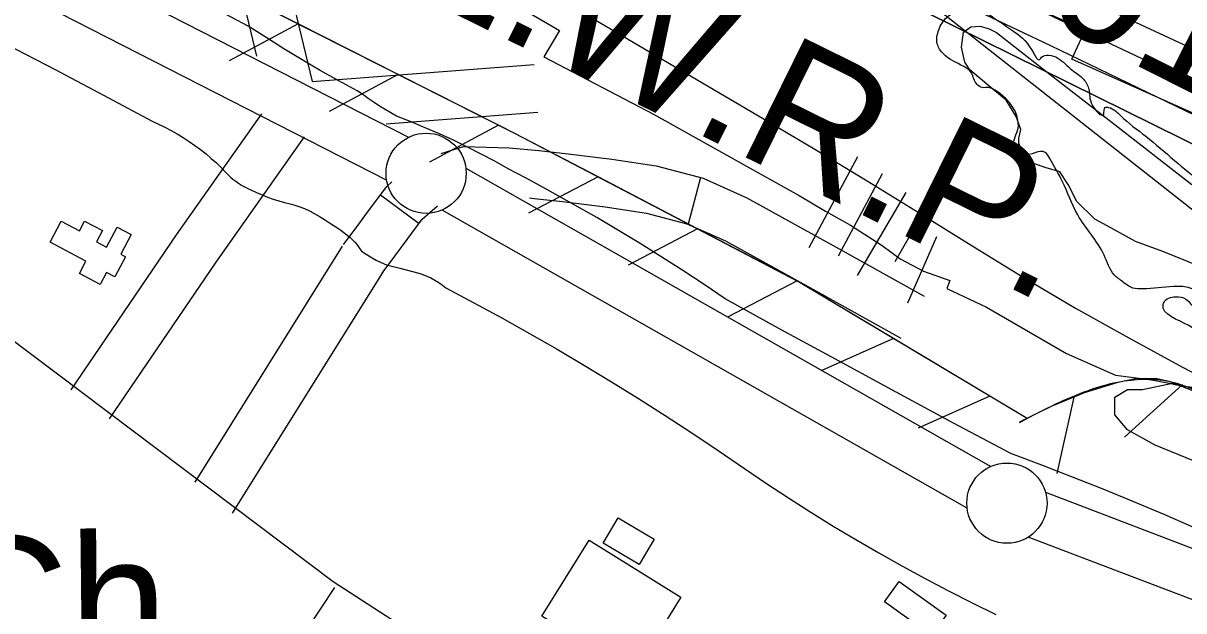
# Model space of a CAD drawing. Extents: x 3823584 to 3861785, y 301729 to 327625.
# Drawn here: x 3857537 to 3858261, y 315534 to 315900 of the extents above; entities that cross this region are included whole.
import ezdxf

# ---------------------------------------------------------------- set-up
doc = ezdxf.new("R2010")
doc.units = 0
for name, color, linetype in [('V-BLDG-OTLN', 7, 'Continuous'), ('V-CHAN-DOCK', 7, 'Continuous'), ('V-LEVE-TOET', 7, 'Continuous'), ('V-RIVR-EDGE', 7, 'Continuous'), ('V-RIVR-IDEN', 7, 'Continuous'), ('V-ROAD-CNTR', 7, 'Continuous'), ('V-RRAP-FSHR', 7, 'Continuous'), ('V-RRAP-RVMT', 7, 'Continuous'), ('V-SITE-OTLN-IDEN', 7, 'Continuous'), ('V-SITE-VEGE', 7, 'Continuous'), ('V-SURV-LINE', 7, 'Continuous'), ('V-TOPO-DPTH', 7, 'Continuous'), ('V-TOPO-MINR', 7, 'Continuous'), ('V-TOPO-WATR', 7, 'Continuous'), ('V-TOPO-WATR-IDEN', 7, 'Continuous'), ('V-WETL-SWMP', 7, 'Continuous')]:
    doc.layers.add(name, color=color, linetype=linetype)

msp = doc.modelspace()

# ---------------------------------------------------------------- linework, layer by layer
at = {"layer": 'V-BLDG-OTLN'}
for points in [[(3857576.33, 315751.74), (3857553.97, 315763.59), (3857560.93, 315776.72), (3857572.21, 315770.74), (3857575.44, 315776.82), (3857586.61, 315770.9), (3857582.87, 315763.84), (3857589.21, 315760.47), (3857595.89, 315773.07), (3857604.59, 315768.46), (3857598.07, 315756.16), (3857601.09, 315754.56), (3857594.42, 315741.97), (3857589.25, 315744.71), (3857585.28, 315737.2), (3857572.27, 315744.1)], [(3857908.17, 315591.7), (3857930.66, 315578.55), (3857921.43, 315562.76), (3857898.94, 315575.91)], [(3857890.1, 315577.9), (3857947.42, 315542.22), (3857919.02, 315496.58), (3857902.82, 315506.67), (3857900.96, 315503.68), (3857895.17, 315507.29), (3857893.68, 315504.89), (3857875.28, 315516.34), (3857877.52, 315519.94), (3857860.59, 315530.48)], [(3858083.4, 315552.18), (3858112.83, 315531.15), (3858103.69, 315518.36), (3858074.26, 315539.4)]]:
    msp.add_lwpolyline(points, close=True, dxfattribs=at)
at = {"layer": 'V-CHAN-DOCK'}
for p, q in [((3858027.46, 315760.33), (3858057.69, 315817.16)), ((3858045.69, 315755.06), (3858073.12, 315806.48)), ((3858057.6, 315742.86), (3858087.77, 315794.64)), ((3858081.04, 315751.54), (3858100.9, 315786.32)), ((3858088.91, 315725.77), (3858106.9, 315767.19))]:
    msp.add_line(p, q, dxfattribs=at)
at = {"layer": 'V-LEVE-TOET'}
for points in [[(3857695.61, 315886.86), (3857688.63, 315891.23), (3857677.57, 315898.38), (3857657.07, 315909.08), (3857636.68, 315919.97), (3857616.38, 315931.06), (3857596.2, 315942.34), (3857566.13, 315955.89), (3857536.15, 315969.63), (3857506.26, 315983.56), (3857476.45, 315997.67), (3857446.73, 316011.97), (3857417.11, 316026.45), (3857387.57, 316041.12), (3857358.12, 316055.97), (3857288.54, 316089.07), (3857219.04, 316122.33), (3857149.61, 316155.76)], [(3857526.63, 315887.14), (3857557.05, 315871.32), (3857587.37, 315855.3), (3857617.58, 315839.07), (3857621.56, 315837.28), (3857625.51, 315835.35), (3857629.41, 315833.3), (3857633.24, 315831.14), (3857637.01, 315828.86), (3857640.7, 315826.47), (3857644.3, 315823.98), (3857647.81, 315821.39), (3857651.21, 315818.71), (3857654.51, 315815.95), (3857657.69, 315813.11), (3857660.74, 315810.19), (3857663.66, 315807.22), (3857666.44, 315804.18), (3857668.02, 315802.89), (3857669.71, 315801.63), (3857671.5, 315800.42), (3857673.36, 315799.28), (3857675.28, 315798.21), (3857675.89, 315797.89), (3857677.23, 315797.22), (3857679.19, 315796.33), (3857682.64, 315794.69), (3857686.13, 315793.17), (3857689.64, 315791.79), (3857693.16, 315790.54), (3857696.67, 315789.42), (3857700.16, 315788.46), (3857703.6, 315787.64), (3857706.63, 315786.79), (3857709.67, 315785.77), (3857712.7, 315784.61), (3857715.69, 315783.3), (3857719.07, 315781.4), (3857722.4, 315779.44), (3857725.7, 315777.42), (3857728.94, 315775.35), (3857732.12, 315773.23), (3857735.23, 315771.07)], [(3858267.63, 315585.54), (3858248.76, 315593.77), (3858229.8, 315601.79), (3858210.75, 315609.61), (3858191.62, 315617.22), (3858172.42, 315624.62), (3858153.12, 315631.81), (3858117.34, 315650.86), (3858081.63, 315670.05), (3858045.99, 315689.38), (3858010.42, 315708.85), (3857974.93, 315728.44), (3857961.86, 315737.26), (3857948.68, 315745.92), (3857935.4, 315754.43), (3857922.02, 315762.77), (3857908.53, 315770.96), (3857894.96, 315778.98), (3857881.29, 315786.84), (3857867.53, 315794.53), (3857853.68, 315802.05), (3857850.8, 315803.57), (3857839.75, 315809.4), (3857831.34, 315814.11), (3857822.85, 315818.64), (3857814.26, 315823), (3857805.58, 315827.19), (3857796.82, 315831.21), (3857787.98, 315835.05), (3857779.07, 315838.72), (3857770.08, 315842.2), (3857766.51, 315844.24), (3857762.94, 315846.37), (3857759.38, 315848.58), (3857756, 315850.78), (3857752.36, 315853.23), (3857748.91, 315855.66), (3857745.52, 315858.13), (3857733.94, 315864.38), (3857722.46, 315870.82), (3857711.08, 315877.44), (3857699.81, 315884.25), (3857695.61, 315886.86)], [(3857735.23, 315771.07), (3857738.25, 315768.88), (3857741.19, 315766.65), (3857742.6, 315765.24), (3857744.02, 315763.67), (3857745.42, 315761.95), (3857746.78, 315760.11), (3857748.09, 315758.17), (3857751.05, 315756.1), (3857754.73, 315753.87), (3857757.29, 315752.48), (3857760.54, 315750.94), (3857763.87, 315749.58), (3857768.01, 315748.54), (3857772.1, 315747.51), (3857776.12, 315746.47), (3857780.06, 315745.45), (3857783.89, 315744.44), (3857786.45, 315743.59), (3857788.99, 315742.56), (3857791.51, 315741.36), (3857793.97, 315740.02), (3857796.35, 315738.52), (3857798.64, 315736.89), (3857800.82, 315735.14), (3857818.31, 315725.88), (3857835.7, 315716.42), (3857852.98, 315706.77), (3857870.14, 315696.91), (3857887.2, 315686.87), (3857904.13, 315676.62), (3857920.95, 315666.18)], [(3857920.95, 315666.18), (3857937.65, 315655.56), (3857954.23, 315644.74), (3857970.68, 315633.73), (3857987.01, 315622.53), (3858000.66, 315613.28), (3858014.45, 315604.21), (3858028.35, 315595.34), (3858042.38, 315586.66), (3858056.53, 315578.18), (3858070.8, 315569.9), (3858085.18, 315561.82), (3858099.67, 315553.94), (3858114.27, 315546.26), (3858128.98, 315538.79), (3858143.79, 315531.52)]]:
    msp.add_lwpolyline(points, dxfattribs=at)
at = {"layer": 'V-RIVR-EDGE'}
for p, q in [((3857820.82, 315925.45), (3857871.74, 315895.7)), ((3857871.74, 315895.7), (3857861.98, 315879.22)), ((3857861.98, 315879.22), (3857930.37, 315843.6)), ((3857930.37, 315843.6), (3857997.29, 315806.04)), ((3857997.29, 315806.04), (3858021.06, 315792.87)), ((3858021.06, 315792.87), (3858037.55, 315783.11)), ((3858037.55, 315783.11), (3858053.06, 315774.33)), ((3858053.06, 315774.33), (3858072.94, 315761.66)), ((3858072.94, 315761.66), (3858084.09, 315753.37)), ((3858084.09, 315753.37), (3858098.64, 315745.57)), ((3858098.64, 315745.57), (3858115.14, 315739.7)), ((3858115.14, 315739.7), (3858113.19, 315734.85)), ((3858113.19, 315734.85), (3858137.92, 315723.13)), ((3858137.92, 315723.13), (3858187.87, 315694.36)), ((3858187.87, 315694.36), (3858218.43, 315680.68))]:
    msp.add_line(p, q, dxfattribs=at)
msp.add_spline([(3858218.43, 315680.68), (3858244.16, 315677.22), (3858262.12, 315673.78), (3858283, 315671.3), (3858300.97, 315671.74), (3858303.89, 315673.19), (3858305.84, 315677.55), (3858310.23, 315684.34), (3858312.18, 315688.22), (3858315.1, 315691.13), (3858314.14, 315696.47), (3858307.84, 315701.83), (3858294.74, 315705.26), (3858280.67, 315709.67), (3858274.35, 315709.68), (3858268.04, 315709.7), (3858264.16, 315711.65), (3858248.17, 315724.8), (3858248.66, 315726.26), (3858255.95, 315729.64), (3858262.26, 315728.17), (3858268.07, 315721.84), (3858271.46, 315719.89), (3858274.38, 315720.37), (3858274.39, 315725.22), (3858274.4, 315728.62), (3858268.58, 315733.49), (3858263.73, 315735.45), (3858254.51, 315735.96), (3858235.56, 315734.55), (3858229.25, 315735.05), (3858222.95, 315738.95), (3858217.62, 315743.33), (3858211.33, 315755.49), (3858194.89, 315780.78), (3858185.22, 315801.69), (3858177.49, 315815.79), (3858174.58, 315819.68), (3858160.98, 315818.26), (3858157.1, 315820.7), (3858155.17, 315824.1), (3858157.63, 315834.78), (3858157.16, 315841.58), (3858151.35, 315851.79), (3858144.57, 315857.64), (3858139.23, 315860.08), (3858135.35, 315860.09), (3858130.02, 315865.44), (3858128.57, 315869.33), (3858123.73, 315873.23), (3858111.12, 315881.03), (3858107.25, 315887.35), (3858108.24, 315896.09), (3858113.12, 315903.85), (3858123.33, 315908.68), (3858132.56, 315909.14), (3858140.8, 315904.75), (3858155.83, 315894.52), (3858167.45, 315881.38), (3858170.84, 315877.48), (3858172.3, 315878.94), (3858176.68, 315880.38), (3858182.5, 315878.42), (3858191.22, 315871.12), (3858198.49, 315865.27), (3858201.88, 315858.95), (3858203.8, 315849.23), (3858211.07, 315843.39), (3858212.05, 315847.76), (3858213.99, 315847.75), (3858221.75, 315842.39), (3858237.26, 315829.73), (3858255.19, 315814.63), (3858272.64, 315801.47), (3858288.16, 315794.15), (3858317.75, 315779.99)], degree=3, dxfattribs=at)
at = {"layer": 'V-ROAD-CNTR'}
for p, q in [((3857959.5, 315804.02), (3857951.87, 315775.01)), ((3857760.04, 315793.29), (3857784.07, 315775.33))]:
    msp.add_line(p, q, dxfattribs=at)
for points in [[(3857690.98, 315979.15), (3857699.23, 315939.19), (3857717.36, 315863.96), (3857855.88, 315874.57)], [(3857661.6, 315973.09), (3857669.95, 315932.65), (3857682.7, 315879.77)], [(3857685.84, 315843.76), (3857632.67, 315768.23), (3857566.9, 315671.66)], [(3857763.57, 315837.41), (3857858.17, 315844.65)], [(3857712.38, 315829.33), (3857657.34, 315751.15), (3857590.89, 315653.58)], [(3857797.95, 315818.97), (3857811.81, 315823.36), (3857840.26, 315822.54), (3857858.86, 315820.83), (3857877.08, 315818.84), (3857904.22, 315815.47), (3857931.95, 315811.26), (3857961.18, 315803.58), (3857988.55, 315791.31), (3858044.12, 315760.56), (3858099.14, 315730.11)], [(3857737, 315762.2), (3857744.76, 315772.7), (3857752.53, 315783.25), (3857763.92, 315798.48), (3857767.05, 315801.22)], [(3857852.98, 315791.24), (3857855.85, 315790.98), (3857873.61, 315789.04), (3857900.13, 315785.75), (3857925.87, 315781.84), (3857951.16, 315775.2), (3857975.13, 315764.45), (3858029.6, 315734.31), (3858084.62, 315703.86)], [(3857761.14, 315744.39), (3857768.89, 315754.89), (3857776.62, 315765.36), (3857786.06, 315777.99), (3857795.56, 315786.32)], [(3857644.44, 315614.07), (3857736.35, 315761.24)], [(3857667.76, 315594.77), (3857761.8, 315745.35)], [(3856863.5, 314658.63), (3857526.67, 315705.61), (3857730.53, 315552.08), (3858360.52, 315144.19), (3858532.12, 315034.25), (3858627.76, 314981.4), (3859131.42, 314708.18), (3859574.08, 314449.12)], [(3857633.62, 315384.9), (3857706.06, 315509.61), (3857731.58, 315548.44)]]:
    msp.add_lwpolyline(points, dxfattribs=at)
msp.add_spline([(3854116.13, 316942.4), (3854169.42, 316931.52), (3854298.84, 316901.82), (3854437.58, 316854.58), (3854560.47, 316798.18), (3854671.19, 316730.15), (3854747.11, 316675.95), (3854806.61, 316630.04), (3854875.81, 316567.34), (3854972.81, 316478.01), (3855148.5, 316306.83), (3855485, 315981.59), (3856075.1, 315410.1), (3856623.47, 314884.78), (3857154.48, 314370.37), (3857470.65, 314060.55), (3857747.38, 313795.59), (3858247.58, 313313.32), (3858629.53, 312940.33), (3859041.83, 312538.5), (3859429.79, 312165.72), (3859613.32, 311989.18)], degree=3, dxfattribs=at)
at = {"layer": 'V-RRAP-FSHR'}
for p, q in [((3857708.68, 315899.81), (3857665.62, 315876.76)), ((3857771.13, 315868.2), (3857728.08, 315845.16)), ((3857833.59, 315836.6), (3857790.54, 315813.55)), ((3857895.7, 315804.32), (3857852.35, 315781.84)), ((3857957.74, 315771.9), (3857914.4, 315749.42)), ((3858019.79, 315739.49), (3857976.44, 315717.01)), ((3858079.89, 315703.61), (3858035.31, 315683.66)), ((3858260.24, 315674.84), (3858224.06, 315642.04)), ((3858139.95, 315667.67), (3858095.38, 315647.72)), ((3858192.38, 315667.11), (3858181.81, 315619.43))]:
    msp.add_line(p, q, dxfattribs=at)
for points in [[(3854658.22, 317038.82), (3855055.58, 316908.95), (3855318.14, 316822.12), (3855583.23, 316740.06), (3855939.2, 316612.69), (3856284.66, 316542.44), (3856730.39, 316435.21), (3857161.36, 316287.62), (3857467.67, 316181.13), (3857666.77, 316121.68), (3857937.34, 315995.38), (3858110.91, 315906.22), (3858271.73, 315779.91), (3858542.3, 315651.12), (3859155.63, 315254.32), (3859569.72, 314951.34)], [(3858163.27, 315653.71), (3858020.8, 315738.96), (3857843.79, 315831.44), (3857614.83, 315947.3)], [(3857708.68, 315899.81), (3857646.22, 315931.41)], [(3857771.13, 315868.2), (3857708.68, 315899.81)], [(3857833.59, 315836.6), (3857771.13, 315868.21)], [(3857895.7, 315804.32), (3857843.79, 315831.44), (3857833.59, 315836.6)], [(3857957.74, 315771.9), (3857895.7, 315804.32)], [(3858019.79, 315739.49), (3857957.74, 315771.9)], [(3858079.89, 315703.61), (3858020.8, 315738.96), (3858019.79, 315739.49)], [(3858139.95, 315667.67), (3858079.89, 315703.61)], [(3858259.88, 315673.65), (3858251.94, 315676.72), (3858244.1, 315678.5), (3858231.88, 315678.57), (3858219.89, 315676.24), (3858198.88, 315669.8), (3858192.38, 315667.11)], [(3858192.38, 315667.11), (3858178.61, 315661.41), (3858168.54, 315656.35), (3858158.46, 315651.3), (3858163.27, 315653.71), (3858139.95, 315667.67)], [(3858322.37, 315642.25), (3858283.83, 315662.92), (3858268.15, 315670.45), (3858259.88, 315673.65)]]:
    msp.add_lwpolyline(points, dxfattribs=at)
msp.add_spline([(3859199.66, 315156.7), (3859146.98, 315190.25), (3859034.95, 315259.33), (3858905.39, 315338.89), (3858720.27, 315435.24), (3858534.01, 315529.78), (3858283.83, 315662.92), (3858251.94, 315676.72), (3858219.89, 315676.24), (3858178.61, 315661.41), (3858158.46, 315651.3)], degree=3, dxfattribs=at)
at = {"layer": 'V-RRAP-RVMT'}
msp.add_lwpolyline([(3858310.58, 315824.56), (3858191.27, 315877.78), (3858199.51, 315895.98), (3858080.91, 315948.9), (3858087.59, 315963.79), (3857975.35, 316013.8), (3857972.28, 316006.97), (3857842.67, 316064.64), (3857845.61, 316071.17), (3857727.1, 316123.92), (3857732.45, 316135.83), (3857629.14, 316181.87), (3857633.29, 316190.93), (3857552.58, 316226.85), (3857531.02, 316178.63), (3857402.05, 316236.03), (3857415.66, 316266.24), (3857304.45, 316315.95), (3857300.27, 316306.55), (3857179.55, 316360.1), (3857154.89, 316308.47)], dxfattribs=at)
at = {"layer": 'V-SITE-VEGE'}
for p, q in [((3858122.28, 315885.27), (3858123.55, 315894.59)), ((3858123.55, 315894.59), (3858128.26, 315898.03)), ((3858128.26, 315898.03), (3858134.1, 315898.35)), ((3858134.1, 315898.35), (3858139.53, 315896.74)), ((3858139.53, 315896.74), (3858144.17, 315894.35)), ((3858144.17, 315894.35), (3858177.71, 315868.28)), ((3858124.5, 315875.9), (3858122.28, 315885.27)), ((3858127.56, 315871.2), (3858124.5, 315875.9)), ((3858132.95, 315866.47), (3858127.56, 315871.2)), ((3858140.66, 315860.16), (3858132.95, 315866.47)), ((3858177.71, 315868.28), (3858216.26, 315838.27)), ((3858150.29, 315852.26), (3858140.66, 315860.16)), ((3858156.4, 315842.08), (3858150.29, 315852.26)), ((3858159.42, 315833.87), (3858156.4, 315842.08)), ((3858158.18, 315828.44), (3858159.42, 315833.87)), ((3858216.26, 315838.27), (3858265.99, 315799.57)), ((3858158.15, 315825.33), (3858158.18, 315828.44)), ((3858160.41, 315819.47), (3858158.15, 315825.33)), ((3858167.34, 315812.78), (3858160.41, 315819.47)), ((3858175.09, 315809.96), (3858167.34, 315812.78)), ((3858183.62, 315807.53), (3858175.09, 315809.96)), ((3858188.97, 315799.69), (3858183.62, 315807.53)), ((3858194.29, 315789.12), (3858188.97, 315799.69)), ((3858205.45, 315778.1), (3858194.29, 315789.12)), ((3858215.5, 315772.54), (3858205.45, 315778.1)), ((3858230.96, 315764.19), (3858215.5, 315772.54)), ((3858248, 315757.77), (3858230.96, 315764.19)), ((3858272.01, 315748.15), (3858248, 315757.77)), ((3858235.32, 315671.81), (3858253.92, 315675.69)), ((3858253.92, 315675.69), (3858257.23, 315674.88)), ((3858257.23, 315674.88), (3858271.77, 315671.42)), ((3858218.02, 315667.09), (3858225.89, 315671.81)), ((3858218.02, 315656.08), (3858218.02, 315667.09)), ((3858225.89, 315671.81), (3858235.32, 315671.81)), ((3858225.89, 315646.63), (3858218.02, 315656.08)), ((3858243.18, 315637.19), (3858225.89, 315646.63)), ((3858288.79, 315618.31), (3858243.18, 315637.19))]:
    msp.add_line(p, q, dxfattribs=at)
at = {"layer": 'V-SURV-LINE'}
for points in [[(3857409.18, 316017.19), (3857777.51, 315829.09)], [(3857763.85, 315802.38), (3857395.52, 315990.48)], [(3857813.25, 315809.83), (3858140.73, 315623.86)], [(3858125.92, 315597.77), (3857798.44, 315783.74)], [(3858174.72, 315607.83), (3858286.12, 315565.25)], [(3858275.4, 315537.23), (3858163.99, 315579.81)]]:
    msp.add_lwpolyline(points, dxfattribs=at)
for centre in [(3857788.48, 315806.64), (3858150.7, 315600.96)]:
    msp.add_circle(centre, 25, dxfattribs=at)
at = {"layer": 'V-TOPO-DPTH'}
for points in [[(3855794.93, 316830.14), (3856694.59, 316508.73), (3856725.48, 316497.72), (3856756.38, 316486.72), (3856787.28, 316475.77), (3856818.2, 316464.83), (3857137.99, 316351.93), (3857216.67, 316323.6), (3857295.09, 316294.6), (3857373.14, 316264.62), (3857450.94, 316233.98), (3857583.77, 316180.7), (3857594.94, 316176.11), (3857606.05, 316171.41), (3857617.09, 316166.54), (3857628.07, 316161.54), (3857934.12, 316019.37), (3858026.69, 315976.22), (3858119.17, 315932.89), (3858211.54, 315889.3), (3858303.82, 315845.53)], [(3855794.93, 316830.14), (3856694.59, 316508.73), (3856725.48, 316497.72), (3856756.38, 316486.72), (3856787.28, 316475.77), (3856818.2, 316464.83), (3857137.99, 316351.93), (3857216.67, 316323.6), (3857295.09, 316294.6), (3857373.14, 316264.62), (3857450.94, 316233.98), (3857583.77, 316180.7), (3857594.94, 316176.11), (3857606.05, 316171.41), (3857617.09, 316166.54), (3857628.07, 316161.54), (3857934.12, 316019.37), (3858026.69, 315976.22), (3858119.17, 315932.89), (3858211.54, 315889.3), (3858303.82, 315845.53)], [(3858313.76, 315801.56), (3857603.25, 316152.76), (3857600.62, 316154.04), (3857597.96, 316155.28), (3857595.29, 316156.47), (3857592.6, 316157.62), (3857550.97, 316175.03), (3857527.37, 316184.65), (3857503.66, 316193.98), (3857479.78, 316202.87), (3857455.8, 316211.47), (3856750.27, 316457.09), (3856748.16, 316457.82), (3856743.92, 316459.28), (3856741.8, 316460), (3856698.39, 316474.77), (3856674.54, 316482.8), (3856650.66, 316490.74), (3856626.73, 316498.55), (3856602.78, 316506.27), (3855749.93, 316778.28)]]:
    msp.add_lwpolyline(points, dxfattribs=at)
at = {"layer": 'V-TOPO-MINR'}
for points in [[(3855794.93, 316830.14), (3856694.59, 316508.73), (3856725.48, 316497.72), (3856756.38, 316486.72), (3856787.28, 316475.77), (3856818.2, 316464.83), (3857137.99, 316351.93), (3857216.67, 316323.6), (3857295.09, 316294.6), (3857373.14, 316264.62), (3857450.94, 316233.98), (3857583.77, 316180.7), (3857594.94, 316176.11), (3857606.05, 316171.41), (3857617.09, 316166.54), (3857628.07, 316161.54), (3857934.12, 316019.37), (3858026.69, 315976.22), (3858119.17, 315932.89), (3858211.54, 315889.3), (3858303.82, 315845.53)], [(3856052.41, 316750.46), (3856712.2, 316516.86), (3856736.64, 316508.21), (3856761.09, 316499.56), (3856785.53, 316490.91), (3856809.98, 316482.26), (3856976.34, 316423.4), (3857082.9, 316385.1), (3857189.2, 316346.08), (3857295.1, 316306), (3857400.73, 316265.2), (3857577.85, 316195.77), (3857594.67, 316189.03), (3857611.42, 316182.13), (3857628.07, 316174.99), (3857644.66, 316167.69), (3857809.74, 316093.55), (3857908.72, 316048.86), (3858007.59, 316003.91), (3858106.27, 315958.58), (3858204.84, 315912.98), (3858432.7, 315807.04)], [(3856100.37, 316698.41), (3856225.52, 316655.98), (3856350.5, 316613), (3856475.34, 316569.67), (3856732.47, 316479.82), (3856741.94, 316476.5), (3856751.41, 316473.19), (3856760.88, 316469.87), (3856770.34, 316466.55), (3857297.76, 316281.26), (3857348.92, 316262.84), (3857399.88, 316243.9), (3857450.55, 316224.18), (3857501.01, 316203.93), (3857588.68, 316167.97), (3857595.14, 316165.26), (3857601.57, 316162.47), (3857607.94, 316159.57), (3857614.29, 316156.59), (3858117.46, 315915.29), (3858177.82, 315886.29), (3858238.14, 315857.22), (3858298.42, 315828.05)], [(3857084.97, 316273.7), (3857181.92, 316239.05), (3857278.55, 316203.54), (3857374.98, 316167.46), (3857532.24, 316107.8), (3857549.67, 316100.68), (3857566.83, 316092.98), (3857583.57, 316084.42), (3857600.04, 316075.29), (3857998.24, 315841.04), (3858030.97, 315821.59), (3858063.58, 315801.94), (3858096.01, 315782), (3858128.32, 315761.86), (3858160.77, 315741.96), (3858193.51, 315722.57), (3858226.68, 315703.93), (3858260.15, 315685.81), (3858455.78, 315582.76)]]:
    msp.add_lwpolyline(points, dxfattribs=at)
at = {"layer": 'V-TOPO-WATR'}
msp.add_lwpolyline([(3855749.93, 316778.28), (3856602.78, 316506.27), (3856626.73, 316498.55), (3856650.66, 316490.74), (3856674.54, 316482.8), (3856698.39, 316474.77), (3856741.8, 316460), (3856743.92, 316459.28), (3856748.16, 316457.82), (3856750.27, 316457.09), (3857455.8, 316211.47), (3857479.78, 316202.87), (3857503.66, 316193.98), (3857527.37, 316184.65), (3857550.97, 316175.03), (3857592.6, 316157.62), (3857595.29, 316156.47), (3857597.96, 316155.28), (3857600.62, 316154.04), (3857603.25, 316152.76), (3858313.76, 315801.56)], dxfattribs=at)
at = {"layer": 'V-WETL-SWMP'}
for p, q in [((3858122.28, 315885.27), (3858123.55, 315894.59)), ((3858123.55, 315894.59), (3858128.26, 315898.03)), ((3858128.26, 315898.03), (3858134.1, 315898.35)), ((3858134.1, 315898.35), (3858139.53, 315896.74)), ((3858139.53, 315896.74), (3858144.17, 315894.35)), ((3858144.17, 315894.35), (3858177.71, 315868.28)), ((3858124.51, 315875.91), (3858122.28, 315885.27)), ((3858127.56, 315871.2), (3858124.51, 315875.91)), ((3858132.95, 315866.47), (3858127.56, 315871.2)), ((3858140.66, 315860.16), (3858132.95, 315866.47)), ((3858177.71, 315868.28), (3858216.26, 315838.27)), ((3858150.29, 315852.27), (3858140.66, 315860.16)), ((3858156.4, 315842.08), (3858150.29, 315852.27)), ((3858159.42, 315833.88), (3858156.4, 315842.08)), ((3858158.19, 315828.45), (3858159.42, 315833.88)), ((3858216.26, 315838.27), (3858265.99, 315799.57)), ((3858158.15, 315825.34), (3858158.19, 315828.45)), ((3858160.42, 315819.48), (3858158.15, 315825.34)), ((3858167.34, 315812.78), (3858160.42, 315819.48)), ((3858175.09, 315809.97), (3858167.34, 315812.78)), ((3858183.62, 315807.54), (3858175.09, 315809.97)), ((3858188.97, 315799.69), (3858183.62, 315807.54)), ((3858194.3, 315789.13), (3858188.97, 315799.69)), ((3858205.45, 315778.11), (3858194.3, 315789.13)), ((3858215.5, 315772.54), (3858205.45, 315778.11)), ((3858230.96, 315764.2), (3858215.5, 315772.54)), ((3858248, 315757.77), (3858230.96, 315764.2)), ((3858272.01, 315748.16), (3858248, 315757.77))]:
    msp.add_line(p, q, dxfattribs=at)

# ---------------------------------------------------------------- texts
at = {"layer": 'V-RIVR-IDEN'}
msp.add_text('2012', height=83, rotation=333.2023, dxfattribs=at).set_placement((3858115.18, 315932.7))
at = {"layer": 'V-SITE-OTLN-IDEN'}
msp.add_text('Ch.', height=83, rotation=0.61622, dxfattribs=at).set_placement((3857485.97, 315496.74))
at = {"layer": 'V-TOPO-WATR-IDEN'}
msp.add_text('L.W.R.P.', height=83, rotation=333.73446, dxfattribs=at).set_placement((3857775.08, 315921.47))

doc.saveas('drawing.dxf')
